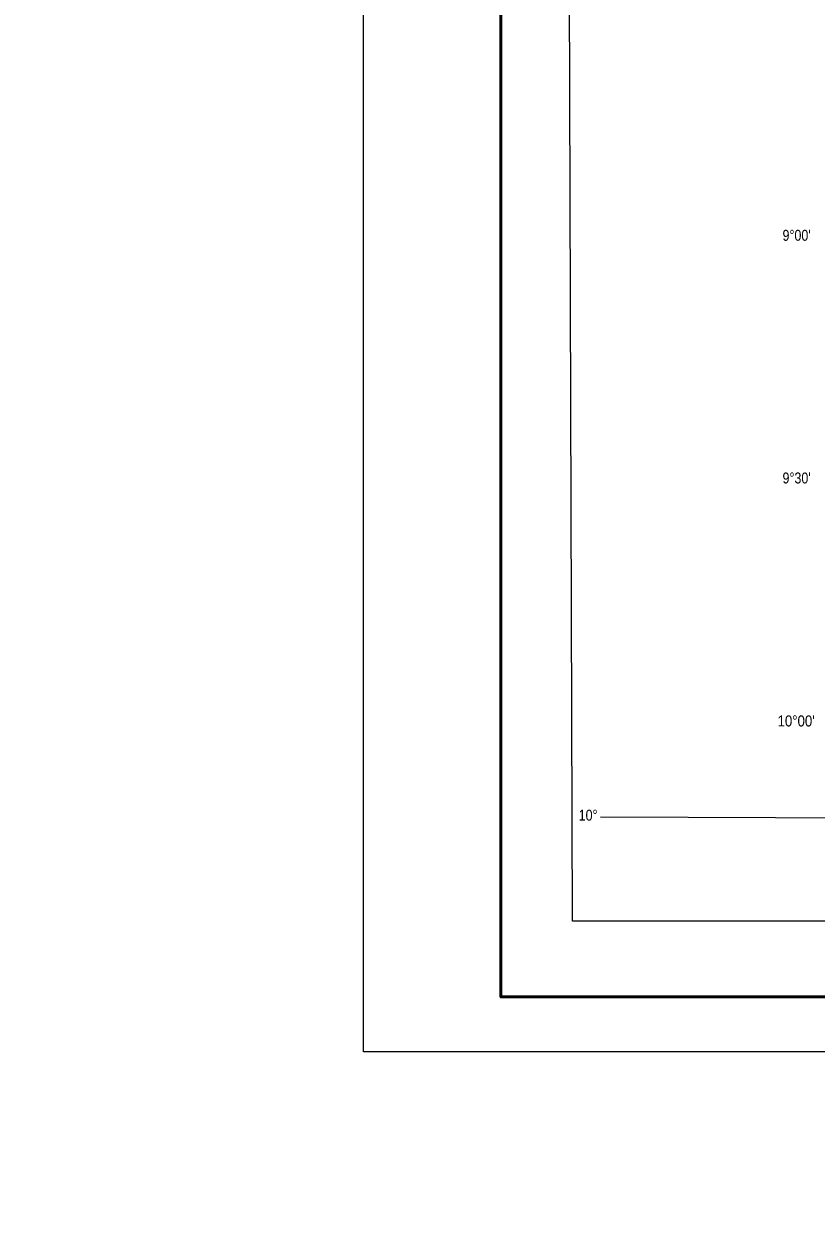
# Model space of a CAD drawing. Extents: x -1643653 to 4543381, y 1624270 to 13878484.
# Drawn here: x 538494 to 574564, y 8876229 to 8930690 of the extents above; entities that cross this region are included whole.
import ezdxf
from ezdxf.enums import TextEntityAlignment as Align

# ---------------------------------------------------------------- set-up
doc = ezdxf.new("R2010")
doc.units = 0
doc.header["$LTSCALE"] = 200
for name, color, linetype, lineweight in [('1', 7, 'Continuous', 13), ('3', 7, 'Continuous', 13), ('6', 7, 'Continuous', 13), ('60', 7, 'Continuous', 13)]:
    doc.layers.add(name, color=color, linetype=linetype, lineweight=lineweight)
doc.layers.add('46', color=7, linetype='Continuous')

msp = doc.modelspace()

# ---------------------------------------------------------------- linework, layer by layer
at = {"layer": '1'}
msp.add_lwpolyline([(564751.7, 8894587.5), (664411.9, 8894209.9), (791388.5, 8893536.2)], dxfattribs=at)
at = {"layer": '3'}
msp.add_lwpolyline([(842807.3, 9032387.8), (842807.3, 8883887.8), (553961.7, 8883887.8), (553961.7, 9032387.8)], close=True, dxfattribs=at)
msp.add_lwpolyline([(842807.3, 9032387.8), (842807.3, 8883887.8), (553961.7, 8883887.8), (553961.7, 9032387.8)], close=True, dxfattribs=at)
at = {"layer": '3', "lineweight": 53}
msp.add_lwpolyline([(840307.3, 9029887.8), (840307.3, 8886387.8), (560211.7, 8886387.8), (560211.7, 9029887.8)], close=True, dxfattribs=at)
msp.add_lwpolyline([(840307.3, 9029887.8), (840307.3, 8886387.8), (560211.7, 8886387.8), (560211.7, 9029887.8)], close=True, dxfattribs=at)
at = {"layer": '3', "lineweight": 25}
msp.add_lwpolyline([(563033.9, 9026438.8), (793061.1, 9026438.8), (793495.6, 8889836.8), (563468.3, 8889836.8)], close=True, dxfattribs=at)
at = {"layer": '60', "lineweight": 25}
msp.add_spline([(814781, 9009175.5), (814787.2, 9009173.4), (814796.9, 9009173.4), (814799.4, 9009172.4), (814805.1, 9009174.5), (814805.6, 9009176.5), (814811.7, 9009179.5), (814811.7, 9009179.5), (814801.5, 9009181), (814790.7, 9009181.5), (814784.1, 9009183.1), (814777.4, 9009185.1), (814778.4, 9009175.5)], degree=3, dxfattribs=at)

# ---------------------------------------------------------------- texts
at = {"layer": '46', "width": 0.85}
msp.add_text('10°', height=500, dxfattribs=at).set_placement((564183.6, 8894414.2), align=Align.CENTER)
at = {"layer": '6'}
for s, width, p in [("9°00'", 0.85, (573677.4, 8920816.3)), ("9°30'", 0.85, (573677.4, 8909766.4)), ("10°00'", 0.9, (573657.3, 8898704.5))]:
    msp.add_text(s, height=500, dxfattribs=dict(at, width=width)).set_placement(p, align=Align.CENTER)

doc.saveas('drawing.dxf')
